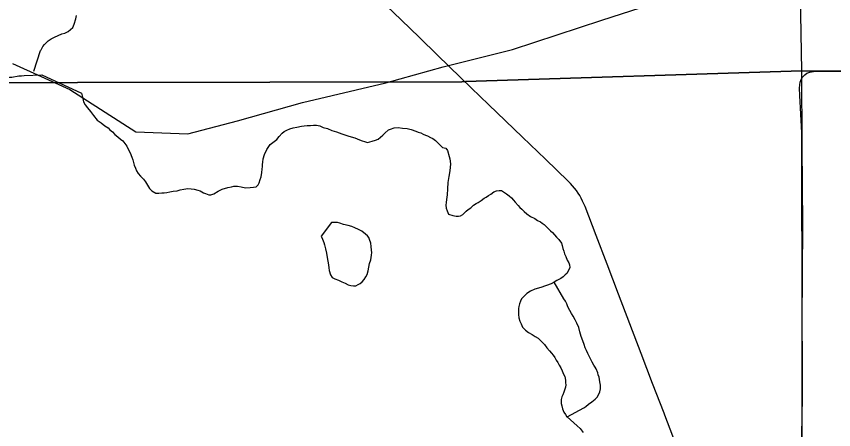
# Model space of a CAD drawing. Extents: x 103424 to 290657, y 38711 to 110967.
# Drawn here: x 214247.5005 to 214247.8988, y 40211.1643 to 40211.3656 of the extents above; entities that cross this region are included whole.
import ezdxf

# ---------------------------------------------------------------- set-up
doc = ezdxf.new("R2010")
doc.units = 0
for name, color, linetype in [('GM_X_Corporation', 7, 'Continuous'), ('GM_X_County_Road', 7, 'Continuous'), ('GM_X_Major_River', 7, 'Continuous'), ('GM_X_Minor_Lake', 7, 'Continuous'), ('GM_X_Minor_River', 7, 'Continuous'), ('GM_X_Rail_Line', 7, 'Continuous'), ('GM_X_Township_Road', 7, 'Continuous')]:
    doc.layers.add(name, color=color, linetype=linetype)

msp = doc.modelspace()

# ---------------------------------------------------------------- linework, layer by layer
at = {"layer": 'GM_X_Corporation'}
for points in [[(214246.35258, 40213.74302), (214246.35258, 40211.331), (214246.78109, 40211.33216), (214247.71766, 40211.33377), (214247.71936, 40211.33382), (214247.88323, 40211.33902), (214247.87822, 40211.62385), (214247.87791, 40211.72741), (214247.87762, 40211.75884), (214247.87693, 40211.79215), (214247.87707, 40211.81744), (214247.87749, 40211.84259), (214247.87762, 40211.89386), (214247.8779, 40211.92772), (214247.87909, 40212.0834), (214247.87911, 40212.13341), (214247.87897, 40212.2073), (214247.87885, 40212.24843), (214247.87885, 40212.29995), (214247.87872, 40212.3467), (214247.8786, 40212.43068), (214247.8786, 40212.48134), (214247.8786, 40212.61086), (214247.87884, 40212.72545)], [(214248.60459, 40211.34318), (214248.4568, 40211.34061), (214247.99768, 40211.33885), (214247.98504, 40211.3388), (214247.9631, 40211.33872), (214247.92595, 40211.33873), (214247.88323, 40211.33902), (214247.87822, 40211.62385)], [(214247.88879, 40210.60782), (214247.88541, 40210.97189), (214247.88429, 40211.07504), (214247.88413, 40211.07857), (214247.88412, 40211.09067), (214247.88357, 40211.10072), (214247.88307, 40211.14987), (214247.88333, 40211.15714), (214247.88339, 40211.16225), (214247.88347, 40211.16997), (214247.88347, 40211.21689), (214247.88373, 40211.26395), (214247.88347, 40211.30242), (214247.88323, 40211.33902), (214247.92595, 40211.33873), (214247.9631, 40211.33872), (214247.98504, 40211.3388), (214247.99768, 40211.33885), (214248.4568, 40211.34061), (214248.60459, 40211.34318)], [(214247.88879, 40210.60782), (214247.88541, 40210.97189), (214247.88429, 40211.07504), (214247.88413, 40211.07857), (214247.88412, 40211.09067), (214247.88357, 40211.10072), (214247.88307, 40211.14987), (214247.88333, 40211.15714), (214247.88339, 40211.16225), (214247.88347, 40211.16997), (214247.88347, 40211.21689), (214247.88373, 40211.26395), (214247.88347, 40211.30242), (214247.88323, 40211.33902), (214247.71936, 40211.33382), (214247.71766, 40211.33377), (214246.78109, 40211.33216), (214246.35258, 40211.331), (214246.35258, 40208.71735)]]:
    msp.add_lwpolyline(points, dxfattribs=at)
at = {"layer": 'GM_X_County_Road'}
msp.add_line((214247.72209, 40211.33085), (214247.71693, 40211.33587), dxfattribs=at)
for points in [[(214247.71693, 40211.33587), (214247.70577, 40211.34668), (214247.69688, 40211.35528), (214247.68799, 40211.36388), (214247.68091, 40211.37073), (214247.67383, 40211.37758), (214247.66259, 40211.38829), (214247.65134, 40211.39901), (214247.64357, 40211.40642), (214247.63579, 40211.41383), (214247.6265, 40211.42265), (214247.6172, 40211.43148), (214247.60605, 40211.44229), (214247.59683, 40211.45122), (214247.58762, 40211.46015), (214247.58079, 40211.46666), (214247.57395, 40211.47317), (214247.5678, 40211.47904), (214247.56165, 40211.4849), (214247.55624, 40211.49022)], [(214247.81649, 40211.17137), (214247.81613, 40211.1723), (214247.81058, 40211.18681), (214247.80504, 40211.20133), (214247.7995, 40211.21584), (214247.79395, 40211.23035), (214247.78841, 40211.24486), (214247.78305, 40211.25889), (214247.77769, 40211.27292), (214247.77712, 40211.2743), (214247.77648, 40211.27566), (214247.77582, 40211.27698), (214247.77506, 40211.27828), (214247.77428, 40211.27954), (214247.77343, 40211.28077), (214247.7725, 40211.28196), (214247.77156, 40211.2831), (214247.77056, 40211.2842), (214247.7695, 40211.28526), (214247.7583, 40211.29603), (214247.74711, 40211.3068), (214247.73887, 40211.31472), (214247.73064, 40211.32264), (214247.72652, 40211.32655), (214247.72209, 40211.33085)], [(214247.88391, 40211.07513), (214247.87512, 40211.08362), (214247.86634, 40211.09211), (214247.85541, 40211.10316), (214247.84662, 40211.11204), (214247.83783, 40211.12092), (214247.83698, 40211.12188), (214247.83618, 40211.12288), (214247.83473, 40211.125), (214247.83407, 40211.12611), (214247.83348, 40211.12724), (214247.83246, 40211.1296), (214247.82707, 40211.14369), (214247.82167, 40211.15779), (214247.81649, 40211.17137)]]:
    msp.add_lwpolyline(points, dxfattribs=at)
at = {"layer": 'GM_X_Major_River'}
for points in [[(214247.47484, 40211.33782), (214247.47534, 40211.33603), (214247.47647, 40211.33546), (214247.47761, 40211.33527), (214247.47874, 40211.33527), (214247.47988, 40211.33489), (214247.48101, 40211.3347), (214247.48215, 40211.3347), (214247.48347, 40211.33451), (214247.48461, 40211.33451), (214247.48594, 40211.3347), (214247.48707, 40211.33489), (214247.4884, 40211.33508), (214247.48953, 40211.33546), (214247.49067, 40211.33546), (214247.4918, 40211.33565), (214247.49426, 40211.33564), (214247.49578, 40211.33583), (214247.4971, 40211.33602), (214247.49824, 40211.33602), (214247.50165, 40211.33659), (214247.50297, 40211.33659), (214247.5043, 40211.33678), (214247.51289, 40211.33707)], [(214247.51289, 40211.33707), (214247.53226, 40211.32818), (214247.53247, 40211.32685), (214247.53287, 40211.32553), (214247.53327, 40211.32401), (214247.53406, 40211.3225), (214247.53522, 40211.321), (214247.53658, 40211.31931), (214247.53813, 40211.31725), (214247.53988, 40211.31499), (214247.5418, 40211.31369), (214247.54354, 40211.3122), (214247.54526, 40211.31128), (214247.54604, 40211.31034), (214247.54738, 40211.30941), (214247.54854, 40211.3081), (214247.54989, 40211.30698), (214247.55124, 40211.30586), (214247.55239, 40211.30493), (214247.55336, 40211.30362), (214247.55434, 40211.3023), (214247.55512, 40211.3006), (214247.55591, 40211.2991), (214247.5567, 40211.29702), (214247.55729, 40211.2957), (214247.55751, 40211.29437), (214247.55791, 40211.29305), (214247.5585, 40211.29172), (214247.55909, 40211.2904), (214247.55987, 40211.28908), (214247.56104, 40211.28777), (214247.56239, 40211.28627), (214247.56336, 40211.28496), (214247.56434, 40211.28345), (214247.56531, 40211.28176), (214247.56647, 40211.28064), (214247.56839, 40211.27953), (214247.56991, 40211.27955), (214247.57143, 40211.27958), (214247.57257, 40211.2796), (214247.57389, 40211.27981), (214247.57521, 40211.28021), (214247.57692, 40211.28043), (214247.57881, 40211.28065), (214247.58033, 40211.28106), (214247.58203, 40211.28146), (214247.58411, 40211.28169), (214247.58564, 40211.28152), (214247.58716, 40211.28136), (214247.58887, 40211.281), (214247.59002, 40211.28064), (214247.59174, 40211.27972), (214247.5927, 40211.27936), (214247.59423, 40211.27862), (214247.59518, 40211.27864), (214247.59669, 40211.27923), (214247.59876, 40211.28041), (214247.60083, 40211.28139), (214247.60348, 40211.2822), (214247.60537, 40211.28261), (214247.6065, 40211.28282), (214247.60821, 40211.28284), (214247.61012, 40211.2825), (214247.61221, 40211.28215), (214247.61449, 40211.28219), (214247.61601, 40211.2824), (214247.61733, 40211.28261), (214247.61826, 40211.28358), (214247.61882, 40211.28454), (214247.61936, 40211.28607), (214247.61972, 40211.28741), (214247.62006, 40211.2895), (214247.62022, 40211.29122), (214247.62039, 40211.29255), (214247.62038, 40211.2935), (214247.62055, 40211.29464), (214247.62071, 40211.29617), (214247.62144, 40211.29827), (214247.62253, 40211.30076), (214247.6242, 40211.30326), (214247.62608, 40211.30462), (214247.62739, 40211.30559), (214247.6285, 40211.30713), (214247.63, 40211.30868), (214247.63093, 40211.30946), (214247.63225, 40211.31024), (214247.63376, 40211.31083), (214247.63546, 40211.31124), (214247.63716, 40211.31165), (214247.63943, 40211.31207), (214247.64076, 40211.31228), (214247.64228, 40211.31249), (214247.64379, 40211.31252), (214247.64531, 40211.31254), (214247.64683, 40211.31257), (214247.64836, 40211.31221), (214247.65008, 40211.31148), (214247.65218, 40211.31094), (214247.65428, 40211.31003), (214247.65657, 40211.30931), (214247.65906, 40211.3084)], [(214247.65906, 40211.3084), (214247.66249, 40211.30731), (214247.66536, 40211.30641), (214247.66765, 40211.3055), (214247.66899, 40211.30495), (214247.67013, 40211.30459), (214247.67166, 40211.30423), (214247.67393, 40211.30484), (214247.67544, 40211.30524), (214247.67676, 40211.30584), (214247.67788, 40211.3068), (214247.67901, 40211.30777), (214247.68013, 40211.30874), (214247.68181, 40211.31029), (214247.68275, 40211.31069), (214247.68464, 40211.31129), (214247.68654, 40211.31151), (214247.68863, 40211.31116), (214247.69091, 40211.31101), (214247.69282, 40211.31047), (214247.69511, 40211.30975), (214247.69626, 40211.3092), (214247.6976, 40211.30884), (214247.69875, 40211.30829), (214247.69989, 40211.30774), (214247.70085, 40211.30737), (214247.70238, 40211.30664), (214247.70353, 40211.30609), (214247.70469, 40211.30515), (214247.70623, 40211.30366), (214247.70816, 40211.30179), (214247.70987, 40211.30144), (214247.71065, 40211.30031), (214247.71146, 40211.29728), (214247.71167, 40211.29614), (214247.71188, 40211.295), (214247.71209, 40211.29368), (214247.71193, 40211.29215), (214247.71177, 40211.29044), (214247.71125, 40211.28758), (214247.71072, 40211.28472), (214247.71059, 40211.28167), (214247.71045, 40211.27863), (214247.71011, 40211.27634), (214247.70994, 40211.27501), (214247.70977, 40211.27367), (214247.70999, 40211.27216), (214247.71039, 40211.27083), (214247.71117, 40211.26932), (214247.71327, 40211.2686), (214247.7148, 40211.26824), (214247.71594, 40211.26826), (214247.71688, 40211.26847), (214247.71801, 40211.26906), (214247.71969, 40211.2708), (214247.72063, 40211.27157), (214247.72195, 40211.27235), (214247.72325, 40211.27371), (214247.72457, 40211.27449), (214247.72551, 40211.27488), (214247.72701, 40211.27586), (214247.72851, 40211.27702), (214247.72945, 40211.27761), (214247.73058, 40211.27839), (214247.73171, 40211.27898), (214247.73321, 40211.28014), (214247.73453, 40211.28055), (214247.73586, 40211.28076), (214247.737, 40211.28078), (214247.7393, 40211.2791), (214247.74065, 40211.27817), (214247.7418, 40211.27724), (214247.74277, 40211.27612), (214247.74355, 40211.27518), (214247.7451, 40211.27349), (214247.74587, 40211.27256), (214247.74684, 40211.27162), (214247.74799, 40211.2705), (214247.74934, 40211.26938), (214247.75107, 40211.26808), (214247.75318, 40211.26716), (214247.75452, 40211.26623), (214247.75586, 40211.2655), (214247.75682, 40211.26494), (214247.75778, 40211.2642), (214247.75875, 40211.26326), (214247.75991, 40211.26214), (214247.76087, 40211.2612), (214247.76184, 40211.26027), (214247.76281, 40211.25914), (214247.76378, 40211.25802), (214247.76493, 40211.2569), (214247.7661, 40211.25521), (214247.7665, 40211.25407), (214247.7669, 40211.25256), (214247.76731, 40211.25123), (214247.76771, 40211.24991), (214247.7683, 40211.24859), (214247.7689, 40211.24689), (214247.76968, 40211.24557), (214247.77008, 40211.24462)], [(214247.77008, 40211.24462), (214247.77029, 40211.2433), (214247.76974, 40211.24215), (214247.76882, 40211.24042), (214247.76788, 40211.23964), (214247.76695, 40211.23868), (214247.76582, 40211.2379), (214247.76394, 40211.23692), (214247.76261, 40211.23618)], [(214247.76261, 40211.23618), (214247.76112, 40211.23535), (214247.75602, 40211.23356), (214247.75318, 40211.23275), (214247.75111, 40211.23176), (214247.74923, 40211.23059), (214247.74662, 40211.22808), (214247.74626, 40211.22693), (214247.74571, 40211.22559), (214247.74535, 40211.22425), (214247.74518, 40211.2233), (214247.7452, 40211.22197), (214247.74522, 40211.22045), (214247.74544, 40211.21874), (214247.74585, 40211.21723), (214247.74644, 40211.21591), (214247.74723, 40211.21421), (214247.74858, 40211.21271), (214247.75012, 40211.21159), (214247.75185, 40211.21067), (214247.75338, 40211.20975), (214247.75472, 40211.20882), (214247.75608, 40211.20751), (214247.75781, 40211.20583), (214247.75898, 40211.20413), (214247.76034, 40211.20264), (214247.7613, 40211.20151), (214247.76208, 40211.20057), (214247.76286, 40211.19944), (214247.76364, 40211.19813), (214247.76442, 40211.197), (214247.76501, 40211.19568), (214247.76579, 40211.19436), (214247.76657, 40211.19304), (214247.76717, 40211.19134), (214247.76776, 40211.19021), (214247.76817, 40211.1885), (214247.76819, 40211.18717), (214247.76821, 40211.18622), (214247.76804, 40211.18508), (214247.76768, 40211.18355), (214247.76732, 40211.1826), (214247.76677, 40211.18126), (214247.76641, 40211.1803), (214247.76605, 40211.17896), (214247.76607, 40211.17801), (214247.76608, 40211.17706), (214247.76629, 40211.17592), (214247.7667, 40211.17441), (214247.76729, 40211.1729), (214247.76807, 40211.17177), (214247.76885, 40211.17064), (214247.76896, 40211.17055)], [(214247.76896, 40211.17055), (214247.77713, 40211.17496), (214247.77807, 40211.17555), (214247.77938, 40211.17671), (214247.78088, 40211.17788), (214247.78257, 40211.17923), (214247.7835, 40211.1802), (214247.78424, 40211.18135), (214247.78479, 40211.18269), (214247.78514, 40211.18422), (214247.78511, 40211.18593), (214247.78489, 40211.18764), (214247.78469, 40211.18878), (214247.78448, 40211.18991), (214247.78408, 40211.19105), (214247.78387, 40211.19199), (214247.78308, 40211.19388), (214247.7825, 40211.19482), (214247.78191, 40211.19576), (214247.78112, 40211.19727), (214247.77897, 40211.20142), (214247.77837, 40211.20293), (214247.77778, 40211.20425), (214247.77718, 40211.20576), (214247.77658, 40211.20766), (214247.77579, 40211.20973), (214247.77518, 40211.21201), (214247.77458, 40211.21409), (214247.77359, 40211.21616), (214247.7728, 40211.21786), (214247.77183, 40211.21956), (214247.77104, 40211.22087), (214247.77026, 40211.22238), (214247.76928, 40211.22408), (214247.76869, 40211.22559), (214247.76809, 40211.22691), (214247.76732, 40211.22804), (214247.76261, 40211.23618)], [(214247.76896, 40211.17055), (214247.77386, 40211.16616), (214247.77521, 40211.16485), (214247.77676, 40211.16298)]]:
    msp.add_lwpolyline(points, dxfattribs=at)
at = {"layer": 'GM_X_Minor_Lake'}
for points in [[(214247.65408, 40211.26516), (214247.64907, 40211.25861), (214247.64966, 40211.2571), (214247.65026, 40211.2554), (214247.65066, 40211.25426), (214247.65107, 40211.25237), (214247.65167, 40211.25028), (214247.6519, 40211.2482), (214247.65231, 40211.2463), (214247.65253, 40211.2446), (214247.65274, 40211.24308), (214247.65296, 40211.24175), (214247.65356, 40211.23967), (214247.65434, 40211.23835), (214247.65568, 40211.2378), (214247.6574, 40211.23707), (214247.65912, 40211.23634), (214247.66066, 40211.2356), (214247.66219, 40211.23487), (214247.66352, 40211.23451), (214247.66485, 40211.23434), (214247.66599, 40211.23436), (214247.66712, 40211.23495), (214247.66806, 40211.23553), (214247.669, 40211.23631), (214247.66993, 40211.23747), (214247.67086, 40211.23881), (214247.67141, 40211.23996), (214247.67195, 40211.24168), (214247.6723, 40211.2434), (214247.67265, 40211.24531), (214247.67319, 40211.24703), (214247.67353, 40211.24931), (214247.6737, 40211.25065), (214247.67349, 40211.25178), (214247.67346, 40211.2535), (214247.67324, 40211.2552), (214247.67264, 40211.2569), (214247.67225, 40211.25785), (214247.67166, 40211.25879), (214247.6707, 40211.25953), (214247.66878, 40211.26102), (214247.66724, 40211.26176), (214247.66552, 40211.26268), (214247.66399, 40211.26323), (214247.66227, 40211.26377), (214247.65998, 40211.2643), (214247.65808, 40211.26484), (214247.65693, 40211.2652), (214247.65503, 40211.26517), (214247.65408, 40211.26516)], [(214247.65408, 40211.26516), (214247.64907, 40211.25861), (214247.64966, 40211.2571), (214247.65026, 40211.2554), (214247.65066, 40211.25426), (214247.65107, 40211.25237), (214247.65167, 40211.25028), (214247.6519, 40211.2482), (214247.65231, 40211.2463), (214247.65253, 40211.2446), (214247.65274, 40211.24308), (214247.65296, 40211.24175), (214247.65356, 40211.23967), (214247.65434, 40211.23835), (214247.65568, 40211.2378), (214247.6574, 40211.23707), (214247.65912, 40211.23634), (214247.66066, 40211.2356), (214247.66219, 40211.23487), (214247.66352, 40211.23451), (214247.66485, 40211.23434), (214247.66599, 40211.23436), (214247.66712, 40211.23495), (214247.66806, 40211.23553), (214247.669, 40211.23631), (214247.66993, 40211.23747)], [(214247.66993, 40211.23747), (214247.67086, 40211.23881), (214247.67141, 40211.23996), (214247.67195, 40211.24168), (214247.6723, 40211.2434), (214247.67265, 40211.24531), (214247.67319, 40211.24703), (214247.67353, 40211.24931), (214247.6737, 40211.25065), (214247.67349, 40211.25178), (214247.67346, 40211.2535), (214247.67324, 40211.2552), (214247.67264, 40211.2569), (214247.67225, 40211.25785), (214247.67166, 40211.25879), (214247.6707, 40211.25953), (214247.66878, 40211.26102), (214247.66724, 40211.26176), (214247.66552, 40211.26268), (214247.66399, 40211.26323), (214247.66227, 40211.26377), (214247.65998, 40211.2643), (214247.65808, 40211.26484), (214247.65693, 40211.2652), (214247.65503, 40211.26517), (214247.65408, 40211.26516)]]:
    msp.add_lwpolyline(points, dxfattribs=at)
at = {"layer": 'GM_X_Minor_River'}
for points in [[(214247.51231, 40211.34892), (214247.51252, 40211.34934), (214247.51345, 40211.35087), (214247.5142, 40211.35183), (214247.51495, 40211.35278), (214247.51589, 40211.35374), (214247.5174, 40211.35471), (214247.5191, 40211.35549), (214247.5208, 40211.35626), (214247.52269, 40211.35704), (214247.52402, 40211.35744), (214247.52572, 40211.35821), (214247.52685, 40211.35918), (214247.52798, 40211.36014), (214247.52872, 40211.36186), (214247.52945, 40211.36434), (214247.52981, 40211.36605)], [(214247.50897, 40211.33886), (214247.51231, 40211.34892)]]:
    msp.add_lwpolyline(points, dxfattribs=at)
at = {"layer": 'GM_X_Rail_Line'}
msp.add_lwpolyline([(214247.49865, 40211.34264), (214247.5266, 40211.32998), (214247.55876, 40211.30941), (214247.58407, 40211.30835), (214247.60833, 40211.31468), (214247.63997, 40211.32365), (214247.68047, 40211.33323), (214247.70851, 40211.34106), (214247.74222, 40211.34945), (214247.78588, 40211.3638), (214247.80958, 40211.37129)], dxfattribs=at)
at = {"layer": 'GM_X_Township_Road'}
msp.add_line((214247.72209, 40211.33085), (214247.71693, 40211.33587), dxfattribs=at)
for points in [[(214247.71693, 40211.33587), (214247.70577, 40211.34668), (214247.69688, 40211.35528), (214247.68799, 40211.36388), (214247.68091, 40211.37073), (214247.67383, 40211.37758), (214247.66259, 40211.38829), (214247.65134, 40211.39901), (214247.64357, 40211.40642), (214247.63579, 40211.41383), (214247.6265, 40211.42265), (214247.6172, 40211.43148), (214247.60605, 40211.44229), (214247.59683, 40211.45122), (214247.58762, 40211.46015), (214247.58079, 40211.46666), (214247.57395, 40211.47317), (214247.5678, 40211.47904), (214247.56165, 40211.4849), (214247.55624, 40211.49022)], [(214247.8817, 40211.14519), (214247.88242, 40211.14713), (214247.88299, 40211.14929), (214247.88314, 40211.14992), (214247.88327, 40211.15153), (214247.88337, 40211.1539), (214247.88346, 40211.15636), (214247.88352, 40211.17004), (214247.88359, 40211.18097), (214247.88338, 40211.28749), (214247.88331, 40211.2982), (214247.88323, 40211.30891), (214247.88275, 40211.318), (214247.88227, 40211.32709), (214247.88217, 40211.33059), (214247.88228, 40211.33228), (214247.88249, 40211.3336), (214247.88295, 40211.3348), (214247.88371, 40211.33594), (214247.88475, 40211.33708)], [(214247.88475, 40211.33708), (214247.8858, 40211.33789), (214247.88718, 40211.33841), (214247.88899, 40211.33875), (214247.89098, 40211.33889), (214247.90405, 40211.33867), (214247.91524, 40211.33848), (214247.92643, 40211.33829), (214247.93439, 40211.33823), (214247.94235, 40211.33816), (214247.95386, 40211.33802), (214247.96537, 40211.33788), (214247.97745, 40211.33767), (214247.98953, 40211.33747)], [(214247.81649, 40211.17137), (214247.81613, 40211.1723), (214247.81058, 40211.18681), (214247.80504, 40211.20133), (214247.7995, 40211.21584), (214247.79395, 40211.23035), (214247.78841, 40211.24486), (214247.78305, 40211.25889), (214247.77769, 40211.27292), (214247.77712, 40211.2743), (214247.77648, 40211.27566), (214247.77582, 40211.27698), (214247.77506, 40211.27828), (214247.77428, 40211.27954), (214247.77343, 40211.28077), (214247.7725, 40211.28196), (214247.77156, 40211.2831), (214247.77056, 40211.2842), (214247.7695, 40211.28526), (214247.7583, 40211.29603), (214247.74711, 40211.3068), (214247.73887, 40211.31472), (214247.73064, 40211.32264), (214247.72652, 40211.32655), (214247.72209, 40211.33085)], [(214247.88391, 40211.07513), (214247.87512, 40211.08362), (214247.86634, 40211.09211), (214247.85541, 40211.10316), (214247.84662, 40211.11204), (214247.83783, 40211.12092), (214247.83698, 40211.12188), (214247.83618, 40211.12288), (214247.83473, 40211.125), (214247.83407, 40211.12611), (214247.83348, 40211.12724), (214247.83246, 40211.1296), (214247.82707, 40211.14369), (214247.82167, 40211.15779), (214247.81649, 40211.17137)]]:
    msp.add_lwpolyline(points, dxfattribs=at)

doc.saveas('drawing.dxf')
